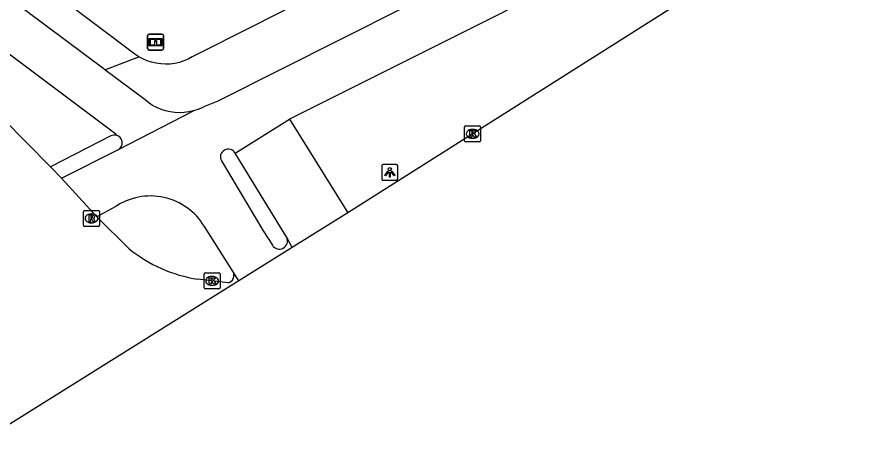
# Model space of a CAD drawing. Extents: x 158838 to 160074, y 386376 to 387776.
# Drawn here: x 159913.2 to 159967, y 387213.9 to 387239.8 of the extents above; entities that cross this region are included whole.
import ezdxf

# ---------------------------------------------------------------- set-up
doc = ezdxf.new("R2010")
doc.units = 0
for name, color, linetype in [('IMGEO_Fietspad_open', 7, 'Continuous'), ('IMGEO_Informatiebord', 7, 'Continuous'), ('IMGEO_Kolk', 7, 'Continuous'), ('IMGEO_Lichtpunt', 7, 'Continuous'), ('IMGEO_Rijbaan_lokaal_gesloten', 7, 'Continuous'), ('IMGEO_Rijbaan_lokaal_open', 7, 'Continuous'), ('IMGEO_Rioolput', 7, 'Continuous'), ('IMGEO_Verkeerseiland_open', 7, 'Continuous'), ('IMGEO_Voetpad_open', 7, 'Continuous')]:
    doc.layers.add(name, color=color, linetype=linetype)

msp = doc.modelspace()

# ---------------------------------------------------------------- linework, layer by layer
at = {"layer": 'IMGEO_Fietspad_open'}
for points in [[(159918.647, 387236.535), (159918.607, 387236.565), (159908.855, 387243.859), (159904.407, 387247.493), (159901.963, 387250), (159886.918, 387265.432), (159859.238, 387294.014), (159852.761, 387301.888), (159846.894, 387310.468), (159841.816, 387319.539), (159836.803, 387329.409), (159832.191, 387338.423), (159795.722, 387409.755), (159793.998, 387413.217)], [(159956.482, 387250.059), (159925.702, 387234.562), (159924.886, 387234.239), (159924.736, 387234.163), (159924.466, 387234.048), (159924.186, 387233.959)], [(159959.058, 387247.983), (159957.091, 387246.936), (159930.179, 387233.436)], [(159905.096, 387243.208), (159919.33, 387232.537), (159919.369, 387232.44)], [(159924.186, 387233.959), (159923.9, 387233.894), (159923.609, 387233.855), (159923.316, 387233.843), (159923.022, 387233.857), (159922.731, 387233.897), (159922.445, 387233.962), (159922.166, 387234.053), (159921.896, 387234.169), (159921.638, 387234.308), (159921.393, 387234.47), (159921.163, 387234.653), (159918.647, 387236.535)], [(159919.504, 387231.542), (159924.186, 387233.959)], [(159926.795, 387231.329), (159930.179, 387233.436)], [(159915.949, 387229.759), (159919.504, 387231.542)], [(159925.933, 387230.84), (159928.546, 387226.48), (159929.116, 387225.581)], [(159919.289, 387227.965), (159918.153, 387227.355)], [(159926.659, 387223.909), (159924.87, 387226.744)], [(159930.361, 387225.434), (159930.015, 387226.06)]]:
    msp.add_lwpolyline(points, dxfattribs=at)
for centre, radius, start, end in [((159919.259, 387231.964), 0.488, 300.0848, 77.0142), ((159926.364, 387231.084), 0.496, 29.6445, 209.4867), ((159921.505, 387224.73), 3.921, 30.8992, 124.4195), ((159929.553, 387225.843), 0.51, 210.9388, 25.1599)]:
    msp.add_arc(centre, radius, start, end, dxfattribs=at)
at = {"layer": 'IMGEO_Informatiebord'}
for p, q in [((159921.327, 387237.859), (159921.327, 387238.659)), ((159921.327, 387238.659), (159921.327, 387237.859)), ((159921.427, 387238.759), (159922.217, 387238.759)), ((159922.217, 387238.759), (159921.427, 387238.759)), ((159922.317, 387238.659), (159922.317, 387237.859)), ((159922.317, 387237.859), (159922.317, 387238.659)), ((159922.217, 387237.759), (159921.427, 387237.759)), ((159921.427, 387237.759), (159922.217, 387237.759))]:
    msp.add_line(p, q, dxfattribs=at)
for points in [[(159921.428, 387238.491), (159922.216, 387238.491), (159922.216, 387238.027), (159921.428, 387238.027), (159921.428, 387238.491)], [(159921.493, 387238.426), (159921.493, 387238.092), (159921.768, 387238.092), (159921.769, 387238.305), (159921.873, 387238.306), (159921.874, 387238.092), (159922.151, 387238.092), (159922.151, 387238.426), (159921.875, 387238.426), (159921.875, 387238.346), (159921.769, 387238.346), (159921.769, 387238.426), (159921.493, 387238.426)]]:
    msp.add_lwpolyline(points, dxfattribs=at)
for centre, start, end in [((159921.427, 387238.659), 90, 180), ((159921.427, 387238.659), 90, 180), ((159922.217, 387238.659), 0, 90), ((159922.217, 387238.659), 360, 90), ((159921.427, 387237.859), 180, 270), ((159921.427, 387237.859), 180, 270), ((159922.217, 387237.859), 270, 0), ((159922.217, 387237.859), 270, 0)]:
    msp.add_arc(centre, 0.1, start, end, dxfattribs=at)
at = {"layer": 'IMGEO_Kolk'}
for p, q in [((159941.194, 387233.029), (159942.046, 387233.029)), ((159941.119, 387232.103), (159941.119, 387232.955)), ((159941.607, 387232.809), (159941.632, 387232.809)), ((159942.12, 387232.955), (159942.12, 387232.103)), ((159942.046, 387232.029), (159941.194, 387232.029)), ((159941.63, 387232.249), (159941.605, 387232.249)), ((159924.928, 387223.851), (159925.78, 387223.851)), ((159924.853, 387222.925), (159924.853, 387223.777)), ((159925.341, 387223.631), (159925.366, 387223.631)), ((159925.854, 387223.777), (159925.854, 387222.925)), ((159925.78, 387222.851), (159924.928, 387222.851)), ((159925.364, 387223.071), (159925.339, 387223.071))]:
    msp.add_line(p, q, dxfattribs=at)
for points in [[(159941.194, 387233.029), (159942.046, 387233.029)], [(159941.119, 387232.103), (159941.119, 387232.955)], [(159941.44, 387232.729), (159941.563, 387232.729), (159941.563, 387232.578), (159941.693, 387232.729), (159941.857, 387232.729), (159941.711, 387232.578), (159941.864, 387232.329), (159941.712, 387232.329), (159941.627, 387232.493), (159941.563, 387232.426), (159941.563, 387232.329), (159941.44, 387232.329), (159941.44, 387232.729)], [(159942.12, 387232.955), (159942.12, 387232.103)], [(159942.046, 387232.029), (159941.194, 387232.029)], [(159924.928, 387223.851), (159925.78, 387223.851)], [(159924.853, 387222.925), (159924.853, 387223.777)], [(159925.174, 387223.551), (159925.297, 387223.551), (159925.297, 387223.4), (159925.427, 387223.551), (159925.591, 387223.551), (159925.445, 387223.4), (159925.598, 387223.151), (159925.446, 387223.151), (159925.361, 387223.315), (159925.297, 387223.248), (159925.297, 387223.151), (159925.174, 387223.151), (159925.174, 387223.551)], [(159925.854, 387223.777), (159925.854, 387222.925)], [(159925.78, 387222.851), (159924.928, 387222.851)]]:
    msp.add_lwpolyline(points, dxfattribs=at)
for centre, start, end in [((159941.196, 387232.953), 91.552, 178.448), ((159941.196, 387232.953), 91.552, 178.448), ((159942.044, 387232.953), 1.552, 88.448), ((159942.044, 387232.953), 1.552, 88.448), ((159941.196, 387232.105), 181.552, 268.448), ((159941.196, 387232.105), 181.552, 268.448), ((159942.044, 387232.105), 271.552, 358.448), ((159942.044, 387232.105), 271.552, 358.448), ((159924.93, 387223.775), 91.552, 178.448), ((159924.93, 387223.775), 91.552, 178.448), ((159925.778, 387223.775), 1.552, 88.448), ((159925.778, 387223.775), 1.552, 88.448), ((159924.93, 387222.927), 181.552, 268.448), ((159924.93, 387222.927), 181.552, 268.448), ((159925.778, 387222.927), 271.552, 358.448), ((159925.778, 387222.927), 271.552, 358.448)]:
    msp.add_arc(centre, 0.0765, start, end, dxfattribs=at)
for centre, major_axis, ratio, start_param, end_param in [((159941.606, 387232.529), (-0.387, 0.002), 0.722429, 4.712389, 7.853982), ((159941.631, 387232.529), (-0.39, 0.002), 0.717154, 1.570796, 4.712389), ((159925.34, 387223.351), (-0.387, 0.002), 0.722429, 4.712389, 7.853982), ((159925.365, 387223.351), (-0.39, 0.002), 0.717154, 1.570796, 4.712389)]:
    msp.add_ellipse(centre, major_axis=major_axis, ratio=ratio, start_param=start_param, end_param=end_param, dxfattribs=at)
at = {"layer": 'IMGEO_Lichtpunt'}
for p, q in [((159935.947, 387230.529), (159935.947, 387229.722)), ((159935.947, 387230.529), (159935.947, 387229.722)), ((159936.849, 387230.624), (159936.041, 387230.624)), ((159936.849, 387230.624), (159936.041, 387230.624)), ((159936.943, 387229.722), (159936.943, 387230.529)), ((159936.943, 387229.722), (159936.943, 387230.529)), ((159936.041, 387229.628), (159936.849, 387229.628)), ((159936.041, 387229.628), (159936.849, 387229.628))]:
    msp.add_line(p, q, dxfattribs=at)
for points in [[(159936.321, 387230.193), (159936.36, 387230.165), (159936.172, 387229.903), (159936.134, 387229.93), (159936.321, 387230.193)], [(159936.423, 387230.145), (159936.47, 387230.145), (159936.47, 387229.823), (159936.423, 387229.823), (159936.423, 387230.145)], [(159936.533, 387230.165), (159936.571, 387230.192), (159936.758, 387229.93), (159936.719, 387229.902), (159936.533, 387230.165)]]:
    msp.add_lwpolyline(points, dxfattribs=at)
msp.add_circle((159936.446, 387230.327), 0.0994, dxfattribs=at)
for centre, start, end in [((159936.041, 387230.529), 90, 180), ((159936.041, 387230.529), 90, 180), ((159936.849, 387230.529), 0, 90), ((159936.849, 387230.529), 0, 90), ((159936.041, 387229.722), 180, 270), ((159936.041, 387229.722), 180, 270), ((159936.849, 387229.722), 270, 0), ((159936.849, 387229.722), 270, 360)]:
    msp.add_arc(centre, 0.0946, start, end, dxfattribs=at)
at = {"layer": 'IMGEO_Rijbaan_lokaal_gesloten'}
for points in [[(159962.032, 387245.553), (159958.082, 387242.952), (159933.824, 387227.594)], [(159933.824, 387227.594), (159930.361, 387225.434)], [(159930.361, 387225.434), (159927.03, 387223.355)], [(159927.03, 387223.355), (159911.929, 387213.933)]]:
    msp.add_lwpolyline(points, dxfattribs=at)
at = {"layer": 'IMGEO_Rijbaan_lokaal_open'}
for points in [[(159915.257, 387230.465), (159912.309, 387233.475), (159911.546, 387234.299), (159896.236, 387250), (159889.312, 387257.113)], [(159915.949, 387229.759), (159915.257, 387230.465)], [(159918.153, 387227.355), (159915.949, 387229.759)], [(159920.176, 387225.355), (159918.153, 387227.355)], [(159927.03, 387223.355), (159926.659, 387223.909)], [(159926.36, 387223.231), (159924.454, 387223.459)]]:
    msp.add_lwpolyline(points, dxfattribs=at)
for centre, radius, start, end in [((159925.796, 387232.26), 8.903, 230.861, 261.3334), ((159926.24, 387223.689), 0.474, 284.7168, 27.688)]:
    msp.add_arc(centre, radius, start, end, dxfattribs=at)
at = {"layer": 'IMGEO_Rioolput'}
for p, q in [((159917.318, 387226.828), (159917.318, 387227.68)), ((159917.393, 387227.754), (159918.245, 387227.754)), ((159918.319, 387227.68), (159918.319, 387226.828)), ((159917.806, 387227.534), (159917.831, 387227.534)), ((159918.245, 387226.754), (159917.393, 387226.754)), ((159917.829, 387226.974), (159917.804, 387226.974))]:
    msp.add_line(p, q, dxfattribs=at)
for points in [[(159917.318, 387226.828), (159917.318, 387227.68)], [(159917.393, 387227.754), (159918.245, 387227.754)], [(159918.319, 387227.68), (159918.319, 387226.828)], [(159917.907, 387227.452), (159917.655, 387227.454), (159917.655, 387227.054)], [(159917.655, 387227.054), (159917.779, 387227.054), (159917.779, 387227.216), (159917.79, 387227.216)], [(159917.833, 387227.373), (159917.779, 387227.373), (159917.779, 387227.292)], [(159917.779, 387227.292), (159917.831, 387227.292)], [(159917.837, 387227.187), (159917.908, 387227.054), (159918.048, 387227.054), (159917.983, 387227.18)], [(159918.245, 387226.754), (159917.393, 387226.754)]]:
    msp.add_lwpolyline(points, dxfattribs=at)
for centre, radius, start, end in [((159917.395, 387227.678), 0.0765, 91.552, 178.448), ((159917.395, 387227.678), 0.0765, 91.552, 178.448), ((159918.243, 387227.678), 0.0765, 1.552, 88.448), ((159918.243, 387227.678), 0.0765, 1.552, 88.448), ((159917.789, 387227.163), 0.0533, 26.0293, 88.6989), ((159917.815, 387227.481), 0.19, 274.7715, 282.9687), ((159917.839, 387227.277), 0.0964, 77.0061, 93.1865), ((159917.853, 387227.334), 0.0378, 276.6634, 79.6772), ((159917.906, 387227.342), 0.109, 350.3612, 89.416), ((159917.904, 387227.342), 0.112, 277.5842, 350.9817), ((159917.888, 387227.127), 0.108, 29.5134, 73.7905), ((159917.395, 387226.83), 0.0765, 181.552, 268.448), ((159917.395, 387226.83), 0.0765, 181.552, 268.448), ((159918.243, 387226.83), 0.0765, 271.552, 358.448), ((159918.243, 387226.83), 0.0765, 271.552, 358.448)]:
    msp.add_arc(centre, radius, start, end, dxfattribs=at)
for centre, major_axis, ratio, start_param, end_param in [((159917.805, 387227.254), (-0.387, 0.002), 0.722429, 4.712389, 7.853982), ((159917.83, 387227.254), (-0.39, 0.002), 0.717154, 1.570796, 4.712389)]:
    msp.add_ellipse(centre, major_axis=major_axis, ratio=ratio, start_param=start_param, end_param=end_param, dxfattribs=at)
at = {"layer": 'IMGEO_Verkeerseiland_open'}
msp.add_lwpolyline([(159919.035, 387232.398), (159915.257, 387230.465)], dxfattribs=at)
msp.add_arc((159919.259, 387231.97), 0.483, 76.7804, 117.5541, dxfattribs=at)
at = {"layer": 'IMGEO_Voetpad_open'}
for points in [[(159966.983, 387260.657), (159962.077, 387257.274), (159957.14, 387254.111), (159949.055, 387250), (159927.88, 387239.234), (159924.275, 387237.427), (159924.117, 387237.328), (159923.858, 387237.191), (159923.589, 387237.078), (159923.31, 387236.99), (159923.025, 387236.926), (159922.735, 387236.889), (159922.443, 387236.877), (159922.151, 387236.892), (159921.861, 387236.933), (159921.576, 387236.999), (159921.299, 387237.091), (159921.03, 387237.207), (159920.773, 387237.346)], [(159920.773, 387237.346), (159920.53, 387237.508), (159913.392, 387242.89)], [(159918.647, 387236.535), (159920.773, 387237.346)], [(159930.179, 387233.436), (159933.824, 387227.594)], [(159930.015, 387226.06), (159926.795, 387231.329)]]:
    msp.add_lwpolyline(points, dxfattribs=at)

doc.saveas('drawing.dxf')
